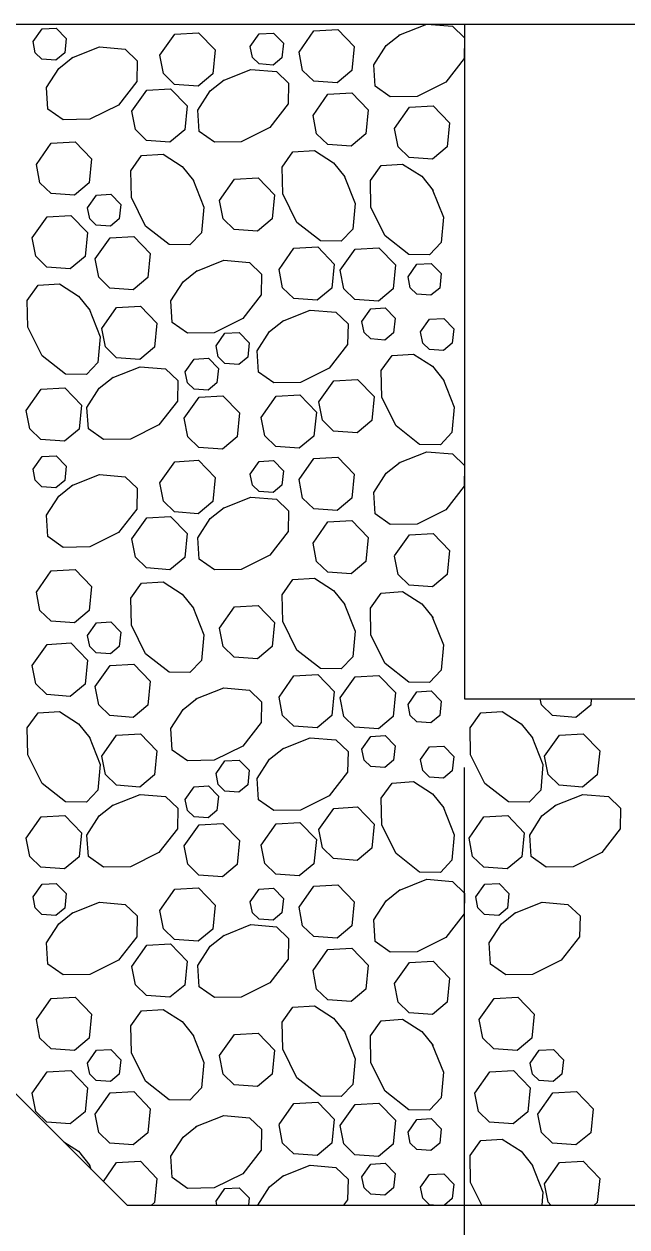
# Model space of a CAD drawing. Extents: x 636530 to 644067, y 294168 to 299122.
# Drawn here: x 641156.6 to 641183.9, y 296348.1 to 296402.4 of the extents above; entities that cross this region are included whole.
import ezdxf

# ---------------------------------------------------------------- set-up
doc = ezdxf.new("R2010")
doc.units = 0
doc.layers.add('1', color=7, linetype='Continuous')

msp = doc.modelspace()

# ---------------------------------------------------------------- linework, layer by layer
at = {"layer": '1'}
for p, q in [((641116.842, 296402.402), (641252.723, 296402.402)), ((641176.523, 296402.402), (641267.963, 296402.402)), ((641176.523, 296402.402), (641176.523, 296371.922)), ((641161.283, 296349.062), (641130.803, 296379.542)), ((641176.523, 296371.922), (641405.123, 296371.922)), ((641176.523, 296319.36), (641176.523, 296368.826)), ((641161.283, 296349.062), (641420.363, 296349.062))]:
    msp.add_line(p, q, dxfattribs=at)
for points in [[(641173.561, 296401.903), (641174.819, 296402.402)], [(641174.819, 296402.402), (641175.974, 296402.302), (641176.523, 296401.78)], [(641157.043, 296401.607), (641157.446, 296402.181), (641158.09, 296402.218), (641158.538, 296401.754), (641158.473, 296401.103), (641158.075, 296400.772), (641157.439, 296400.818), (641157.14, 296401.109), (641157.043, 296401.607)], [(641162.768, 296400.993), (641163.44, 296401.95), (641164.513, 296402.011), (641165.26, 296401.237), (641165.152, 296400.153), (641164.489, 296399.602), (641163.429, 296399.679), (641162.93, 296400.162), (641162.768, 296400.993)], [(641166.847, 296401.387), (641167.25, 296401.96), (641167.894, 296401.997), (641168.342, 296401.533), (641168.277, 296400.883), (641167.88, 296400.552), (641167.243, 296400.598), (641166.944, 296400.888), (641166.847, 296401.386)], [(641169.05, 296401.139), (641169.722, 296402.095), (641170.796, 296402.156), (641171.542, 296401.383), (641171.434, 296400.299), (641170.771, 296399.747), (641169.711, 296399.824), (641169.212, 296400.307), (641169.051, 296401.139)], [(641176.523, 296401.78), (641176.506, 296400.843), (641175.673, 296399.777), (641174.385, 296399.133), (641173.171, 296399.112), (641172.488, 296399.598), (641172.423, 296400.564), (641172.977, 296401.429), (641173.612, 296401.936)], [(641158.785, 296400.871), (641160.042, 296401.369), (641161.198, 296401.27), (641161.747, 296400.748), (641161.729, 296399.81), (641160.896, 296398.745), (641159.608, 296398.101), (641158.394, 296398.08), (641157.711, 296398.565), (641157.646, 296399.532), (641158.201, 296400.397), (641158.836, 296400.903)], [(641165.617, 296399.854), (641166.875, 296400.353), (641168.03, 296400.253), (641168.579, 296399.731), (641168.562, 296398.793), (641167.728, 296397.728), (641166.44, 296397.084), (641165.227, 296397.063), (641164.543, 296397.548), (641164.479, 296398.515), (641165.033, 296399.38), (641165.668, 296399.886)], [(641161.503, 296398.463), (641162.175, 296399.42), (641163.248, 296399.481), (641163.995, 296398.707), (641163.887, 296397.623), (641163.224, 296397.072), (641162.164, 296397.149), (641161.665, 296397.632), (641161.503, 296398.463)], [(641169.683, 296398.276), (641170.355, 296399.232), (641171.428, 296399.293), (641172.174, 296398.52), (641172.066, 296397.436), (641171.403, 296396.884), (641170.344, 296396.961), (641169.845, 296397.444), (641169.683, 296398.276)], [(641173.358, 296397.69), (641174.03, 296398.646), (641175.104, 296398.708), (641175.85, 296397.934), (641175.742, 296396.85), (641175.079, 296396.298), (641174.019, 296396.375), (641173.521, 296396.859), (641173.359, 296397.69)], [(641157.192, 296396.064), (641157.864, 296397.02), (641158.937, 296397.081), (641159.684, 296396.308), (641159.576, 296395.224), (641158.913, 296394.672), (641157.853, 296394.749), (641157.354, 296395.233), (641157.192, 296396.064)], [(641164.249, 296395.389), (641164.748, 296394.131), (641164.648, 296392.976), (641164.126, 296392.426), (641163.188, 296392.444), (641162.123, 296393.277), (641161.479, 296394.565), (641161.458, 296395.779), (641161.943, 296396.462), (641162.91, 296396.527), (641163.775, 296395.973), (641164.281, 296395.338)], [(641171.082, 296395.551), (641171.58, 296394.294), (641171.48, 296393.138), (641170.958, 296392.589), (641170.021, 296392.607), (641168.956, 296393.44), (641168.312, 296394.728), (641168.29, 296395.942), (641168.776, 296396.625), (641169.743, 296396.69), (641170.607, 296396.136), (641171.114, 296395.501)], [(641175.067, 296394.941), (641175.566, 296393.684), (641175.466, 296392.528), (641174.944, 296391.979), (641174.007, 296391.997), (641172.941, 296392.83), (641172.298, 296394.118), (641172.276, 296395.332), (641172.762, 296396.015), (641173.728, 296396.08), (641174.593, 296395.526), (641175.1, 296394.891)], [(641165.457, 296394.437), (641166.129, 296395.394), (641167.202, 296395.455), (641167.949, 296394.681), (641167.841, 296393.597), (641167.178, 296393.046), (641166.118, 296393.122), (641165.619, 296393.606), (641165.457, 296394.437)], [(641159.502, 296394.104), (641159.905, 296394.678), (641160.549, 296394.715), (641160.997, 296394.251), (641160.932, 296393.6), (641160.534, 296393.269), (641159.898, 296393.316), (641159.599, 296393.606), (641159.502, 296394.104)], [(641157.004, 296392.743), (641157.676, 296393.699), (641158.749, 296393.761), (641159.495, 296392.987), (641159.387, 296391.903), (641158.724, 296391.351), (641157.664, 296391.428), (641157.166, 296391.912), (641157.004, 296392.743)], [(641159.844, 296391.794), (641160.517, 296392.75), (641161.59, 296392.811), (641162.336, 296392.038), (641162.228, 296390.953), (641161.565, 296390.402), (641160.505, 296390.479), (641160.007, 296390.962), (641159.845, 296391.793)], [(641168.147, 296391.32), (641168.819, 296392.276), (641169.893, 296392.337), (641170.639, 296391.564), (641170.531, 296390.48), (641169.868, 296389.928), (641168.808, 296390.005), (641168.31, 296390.488), (641168.148, 296391.319)], [(641170.913, 296391.279), (641171.585, 296392.235), (641172.658, 296392.297), (641173.405, 296391.523), (641173.297, 296390.439), (641172.633, 296389.887), (641171.574, 296389.964), (641171.075, 296390.448), (641170.913, 296391.279)], [(641164.397, 296391.232), (641165.655, 296391.731), (641166.81, 296391.631), (641167.359, 296391.109), (641167.342, 296390.171), (641166.508, 296389.106), (641165.22, 296388.462), (641164.007, 296388.441), (641163.323, 296388.926), (641163.259, 296389.893), (641163.813, 296390.758), (641164.448, 296391.264)], [(641173.972, 296390.984), (641174.375, 296391.557), (641175.019, 296391.594), (641175.467, 296391.13), (641175.402, 296390.48), (641175.004, 296390.149), (641174.368, 296390.195), (641174.069, 296390.485), (641173.972, 296390.983)], [(641159.572, 296389.532), (641160.071, 296388.275), (641159.971, 296387.119), (641159.449, 296386.57), (641158.511, 296386.588), (641157.446, 296387.421), (641156.802, 296388.709), (641156.781, 296389.923), (641157.266, 296390.606), (641158.233, 296390.671), (641159.098, 296390.116), (641159.604, 296389.481)], [(641160.143, 296388.647), (641160.816, 296389.604), (641161.889, 296389.665), (641162.635, 296388.891), (641162.527, 296387.807), (641161.864, 296387.256), (641160.804, 296387.332), (641160.306, 296387.816), (641160.144, 296388.647)], [(641168.299, 296388.986), (641169.557, 296389.484), (641170.712, 296389.384), (641171.261, 296388.862), (641171.244, 296387.925), (641170.41, 296386.859), (641169.122, 296386.216), (641167.909, 296386.194), (641167.225, 296386.68), (641167.161, 296387.647), (641167.715, 296388.511), (641168.35, 296389.018)], [(641171.891, 296388.966), (641172.294, 296389.54), (641172.938, 296389.577), (641173.386, 296389.112), (641173.321, 296388.462), (641172.923, 296388.131), (641172.287, 296388.177), (641171.988, 296388.467), (641171.891, 296388.966)], [(641174.539, 296388.493), (641174.942, 296389.067), (641175.586, 296389.104), (641176.034, 296388.639), (641175.969, 296387.989), (641175.572, 296387.658), (641174.936, 296387.704), (641174.636, 296387.994), (641174.539, 296388.493)], [(641165.302, 296387.863), (641165.706, 296388.437), (641166.35, 296388.473), (641166.797, 296388.009), (641166.733, 296387.359), (641166.335, 296387.028), (641165.699, 296387.074), (641165.4, 296387.364), (641165.303, 296387.863)], [(641163.915, 296386.696), (641164.319, 296387.27), (641164.963, 296387.307), (641165.41, 296386.843), (641165.346, 296386.192), (641164.948, 296385.861), (641164.312, 296385.907), (641164.013, 296386.197), (641163.916, 296386.696)], [(641175.555, 296386.36), (641176.054, 296385.102), (641175.954, 296383.947), (641175.432, 296383.398), (641174.494, 296383.415), (641173.429, 296384.249), (641172.785, 296385.537), (641172.764, 296386.75), (641173.249, 296387.434), (641174.216, 296387.498), (641175.081, 296386.944), (641175.587, 296386.309)], [(641160.613, 296386.424), (641161.871, 296386.922), (641163.026, 296386.822), (641163.575, 296386.3), (641163.558, 296385.363), (641162.724, 296384.298), (641161.437, 296383.654), (641160.223, 296383.632), (641159.54, 296384.118), (641159.475, 296385.085), (641160.029, 296385.949), (641160.664, 296386.456)], [(641169.946, 296385.335), (641170.618, 296386.292), (641171.692, 296386.353), (641172.438, 296385.579), (641172.33, 296384.495), (641171.667, 296383.944), (641170.607, 296384.021), (641170.109, 296384.504), (641169.947, 296385.335)], [(641156.736, 296384.949), (641157.409, 296385.906), (641158.482, 296385.967), (641159.228, 296385.193), (641159.12, 296384.109), (641158.457, 296383.558), (641157.397, 296383.634), (641156.899, 296384.118), (641156.737, 296384.949)], [(641163.87, 296384.595), (641164.543, 296385.551), (641165.616, 296385.612), (641166.362, 296384.839), (641166.254, 296383.754), (641165.591, 296383.203), (641164.531, 296383.28), (641164.033, 296383.763), (641163.871, 296384.594)], [(641167.339, 296384.634), (641168.011, 296385.59), (641169.085, 296385.652), (641169.831, 296384.878), (641169.723, 296383.794), (641169.06, 296383.242), (641168, 296383.319), (641167.501, 296383.803), (641167.34, 296384.634)], [(641157.043, 296382.293), (641157.446, 296382.867), (641158.09, 296382.903), (641158.538, 296382.439), (641158.473, 296381.789), (641158.075, 296381.458), (641157.439, 296381.504), (641157.14, 296381.794), (641157.043, 296382.293)], [(641169.05, 296381.824), (641169.722, 296382.781), (641170.796, 296382.842), (641171.542, 296382.068), (641171.434, 296380.984), (641170.771, 296380.433), (641169.711, 296380.509), (641169.212, 296380.993), (641169.051, 296381.824)], [(641173.561, 296382.589), (641174.819, 296383.087), (641175.974, 296382.988), (641176.523, 296382.466)], [(641162.768, 296381.679), (641163.44, 296382.635), (641164.513, 296382.697), (641165.26, 296381.923), (641165.152, 296380.839), (641164.489, 296380.287), (641163.429, 296380.364), (641162.93, 296380.848), (641162.768, 296381.679)], [(641166.847, 296382.072), (641167.25, 296382.646), (641167.894, 296382.683), (641168.342, 296382.218), (641168.277, 296381.568), (641167.88, 296381.237), (641167.243, 296381.283), (641166.944, 296381.573), (641166.847, 296382.072)], [(641176.523, 296382.466), (641176.506, 296381.528), (641175.673, 296380.463), (641174.385, 296379.819), (641173.171, 296379.798), (641172.488, 296380.283), (641172.423, 296381.25), (641172.977, 296382.115), (641173.612, 296382.621)], [(641158.785, 296381.556), (641160.042, 296382.055), (641161.198, 296381.955), (641161.747, 296381.433), (641161.729, 296380.496), (641160.896, 296379.43), (641159.608, 296378.786), (641158.394, 296378.765), (641157.711, 296379.251), (641157.646, 296380.217), (641158.201, 296381.082), (641158.836, 296381.589)], [(641165.617, 296380.54), (641166.875, 296381.038), (641168.03, 296380.938), (641168.579, 296380.416), (641168.562, 296379.479), (641167.728, 296378.414), (641166.44, 296377.77), (641165.227, 296377.748), (641164.543, 296378.234), (641164.479, 296379.201), (641165.033, 296380.065), (641165.668, 296380.572)], [(641161.503, 296379.149), (641162.175, 296380.105), (641163.248, 296380.167), (641163.995, 296379.393), (641163.887, 296378.309), (641163.224, 296377.757), (641162.164, 296377.834), (641161.665, 296378.318), (641161.503, 296379.149)], [(641169.683, 296378.961), (641170.355, 296379.918), (641171.428, 296379.979), (641172.174, 296379.205), (641172.066, 296378.121), (641171.403, 296377.57), (641170.344, 296377.646), (641169.845, 296378.13), (641169.683, 296378.961)], [(641173.358, 296378.376), (641174.03, 296379.332), (641175.104, 296379.393), (641175.85, 296378.62), (641175.742, 296377.536), (641175.079, 296376.984), (641174.019, 296377.061), (641173.521, 296377.544), (641173.359, 296378.375)], [(641157.192, 296376.749), (641157.864, 296377.706), (641158.937, 296377.767), (641159.684, 296376.993), (641159.576, 296375.909), (641158.913, 296375.358), (641157.853, 296375.434), (641157.354, 296375.918), (641157.192, 296376.749)], [(641171.082, 296376.237), (641171.58, 296374.979), (641171.48, 296373.824), (641170.958, 296373.275), (641170.021, 296373.292), (641168.956, 296374.126), (641168.312, 296375.414), (641168.29, 296376.627), (641168.776, 296377.311), (641169.743, 296377.375), (641170.607, 296376.821), (641171.114, 296376.186)], [(641164.249, 296376.074), (641164.748, 296374.817), (641164.648, 296373.661), (641164.126, 296373.112), (641163.188, 296373.13), (641162.123, 296373.963), (641161.479, 296375.251), (641161.458, 296376.465), (641161.943, 296377.148), (641162.91, 296377.212), (641163.775, 296376.658), (641164.281, 296376.023)], [(641175.067, 296375.627), (641175.566, 296374.369), (641175.466, 296373.214), (641174.944, 296372.665), (641174.007, 296372.682), (641172.941, 296373.516), (641172.298, 296374.804), (641172.276, 296376.017), (641172.762, 296376.701), (641173.728, 296376.765), (641174.593, 296376.211), (641175.1, 296375.576)], [(641165.457, 296375.123), (641166.129, 296376.079), (641167.202, 296376.14), (641167.949, 296375.367), (641167.841, 296374.283), (641167.178, 296373.731), (641166.118, 296373.808), (641165.619, 296374.291), (641165.457, 296375.123)], [(641159.502, 296374.79), (641159.905, 296375.364), (641160.549, 296375.401), (641160.997, 296374.936), (641160.932, 296374.286), (641160.534, 296373.955), (641159.898, 296374.001), (641159.599, 296374.291), (641159.502, 296374.79)], [(641157.004, 296373.429), (641157.676, 296374.385), (641158.749, 296374.446), (641159.495, 296373.673), (641159.387, 296372.588), (641158.724, 296372.037), (641157.664, 296372.114), (641157.166, 296372.597), (641157.004, 296373.428)], [(641159.844, 296372.479), (641160.517, 296373.435), (641161.59, 296373.497), (641162.336, 296372.723), (641162.228, 296371.639), (641161.565, 296371.087), (641160.505, 296371.164), (641160.007, 296371.648), (641159.845, 296372.479)], [(641168.147, 296372.005), (641168.819, 296372.962), (641169.893, 296373.023), (641170.639, 296372.249), (641170.531, 296371.165), (641169.868, 296370.614), (641168.808, 296370.69), (641168.31, 296371.174), (641168.148, 296372.005)], [(641170.913, 296371.964), (641171.585, 296372.921), (641172.658, 296372.982), (641173.405, 296372.208), (641173.297, 296371.124), (641172.633, 296370.573), (641171.574, 296370.65), (641171.075, 296371.133), (641170.913, 296371.964)], [(641164.397, 296371.918), (641165.655, 296372.416), (641166.81, 296372.316), (641167.359, 296371.794), (641167.342, 296370.857), (641166.508, 296369.792), (641165.22, 296369.148), (641164.007, 296369.126), (641163.323, 296369.612), (641163.259, 296370.579), (641163.813, 296371.443), (641164.448, 296371.95)], [(641173.972, 296371.669), (641174.375, 296372.243), (641175.019, 296372.28), (641175.467, 296371.815), (641175.402, 296371.165), (641175.004, 296370.834), (641174.368, 296370.88), (641174.069, 296371.17), (641173.972, 296371.669)], [(641182.245, 296371.922), (641182.217, 296371.639), (641181.554, 296371.087), (641180.494, 296371.164), (641179.995, 296371.648), (641179.942, 296371.922)], [(641159.572, 296370.218), (641160.071, 296368.96), (641159.971, 296367.805), (641159.449, 296367.256), (641158.511, 296367.273), (641157.446, 296368.107), (641156.802, 296369.394), (641156.781, 296370.608), (641157.266, 296371.291), (641158.233, 296371.356), (641159.098, 296370.802), (641159.604, 296370.167)], [(641179.56, 296370.218), (641180.059, 296368.96), (641179.959, 296367.805), (641179.437, 296367.256), (641178.5, 296367.273), (641177.434, 296368.107), (641176.791, 296369.394), (641176.769, 296370.608), (641177.255, 296371.291), (641178.222, 296371.356), (641179.086, 296370.802), (641179.593, 296370.167)], [(641160.143, 296369.333), (641160.816, 296370.289), (641161.889, 296370.35), (641162.635, 296369.577), (641162.527, 296368.493), (641161.864, 296367.941), (641160.804, 296368.018), (641160.306, 296368.501), (641160.144, 296369.333)], [(641171.891, 296369.651), (641172.294, 296370.225), (641172.938, 296370.262), (641173.386, 296369.798), (641173.321, 296369.147), (641172.923, 296368.816), (641172.287, 296368.863), (641171.988, 296369.153), (641171.891, 296369.651)], [(641180.132, 296369.333), (641180.804, 296370.289), (641181.878, 296370.35), (641182.624, 296369.577), (641182.516, 296368.493), (641181.853, 296367.941), (641180.793, 296368.018), (641180.294, 296368.501), (641180.132, 296369.333)], [(641168.299, 296369.671), (641169.557, 296370.17), (641170.712, 296370.07), (641171.261, 296369.548), (641171.244, 296368.61), (641170.41, 296367.545), (641169.122, 296366.901), (641167.909, 296366.88), (641167.225, 296367.365), (641167.161, 296368.332), (641167.715, 296369.197), (641168.35, 296369.703)], [(641174.539, 296369.179), (641174.942, 296369.752), (641175.586, 296369.789), (641176.034, 296369.325), (641175.969, 296368.675), (641175.572, 296368.344), (641174.936, 296368.39), (641174.636, 296368.68), (641174.539, 296369.178)], [(641165.302, 296368.548), (641165.706, 296369.122), (641166.35, 296369.159), (641166.797, 296368.695), (641166.733, 296368.044), (641166.335, 296367.713), (641165.699, 296367.759), (641165.4, 296368.049), (641165.303, 296368.548)], [(641175.555, 296367.045), (641176.054, 296365.788), (641175.954, 296364.632), (641175.432, 296364.083), (641174.494, 296364.101), (641173.429, 296364.934), (641172.785, 296366.222), (641172.764, 296367.436), (641173.249, 296368.119), (641174.216, 296368.184), (641175.081, 296367.63), (641175.587, 296366.995)], [(641160.613, 296367.109), (641161.871, 296367.608), (641163.026, 296367.508), (641163.575, 296366.986), (641163.558, 296366.048), (641162.724, 296364.983), (641161.437, 296364.339), (641160.223, 296364.318), (641159.54, 296364.803), (641159.475, 296365.77), (641160.029, 296366.635), (641160.664, 296367.141)], [(641163.915, 296367.382), (641164.319, 296367.956), (641164.963, 296367.992), (641165.41, 296367.528), (641165.346, 296366.878), (641164.948, 296366.547), (641164.312, 296366.593), (641164.013, 296366.883), (641163.916, 296367.382)], [(641180.602, 296367.109), (641181.86, 296367.608), (641183.015, 296367.508), (641183.564, 296366.986), (641183.546, 296366.048), (641182.713, 296364.983), (641181.425, 296364.339), (641180.211, 296364.318), (641179.528, 296364.803), (641179.463, 296365.77), (641180.018, 296366.635), (641180.653, 296367.141)], [(641169.946, 296366.021), (641170.618, 296366.977), (641171.692, 296367.039), (641172.438, 296366.265), (641172.33, 296365.181), (641171.667, 296364.629), (641170.607, 296364.706), (641170.109, 296365.19), (641169.947, 296366.021)], [(641156.736, 296365.635), (641157.409, 296366.591), (641158.482, 296366.652), (641159.228, 296365.879), (641159.12, 296364.795), (641158.457, 296364.243), (641157.397, 296364.32), (641156.899, 296364.803), (641156.737, 296365.635)], [(641176.725, 296365.635), (641177.397, 296366.591), (641178.471, 296366.652), (641179.217, 296365.879), (641179.109, 296364.795), (641178.446, 296364.243), (641177.386, 296364.32), (641176.887, 296364.803), (641176.726, 296365.635)], [(641163.87, 296365.28), (641164.543, 296366.236), (641165.616, 296366.298), (641166.362, 296365.524), (641166.254, 296364.44), (641165.591, 296363.888), (641164.531, 296363.965), (641164.033, 296364.449), (641163.871, 296365.28)], [(641167.339, 296365.32), (641168.011, 296366.276), (641169.085, 296366.337), (641169.831, 296365.564), (641169.723, 296364.479), (641169.06, 296363.928), (641168, 296364.005), (641167.501, 296364.488), (641167.34, 296365.319)], [(641173.561, 296363.274), (641174.819, 296363.773), (641175.974, 296363.673), (641176.523, 296363.151), (641176.506, 296362.214), (641175.673, 296361.148), (641174.385, 296360.504), (641173.171, 296360.483), (641172.488, 296360.969), (641172.423, 296361.935), (641172.977, 296362.8), (641173.612, 296363.307)], [(641157.043, 296362.978), (641157.446, 296363.552), (641158.09, 296363.589), (641158.538, 296363.125), (641158.473, 296362.474), (641158.075, 296362.143), (641157.439, 296362.189), (641157.14, 296362.48), (641157.043, 296362.978)], [(641162.768, 296362.364), (641163.44, 296363.321), (641164.513, 296363.382), (641165.26, 296362.608), (641165.152, 296361.524), (641164.489, 296360.973), (641163.429, 296361.05), (641162.93, 296361.533), (641162.768, 296362.364)], [(641166.847, 296362.758), (641167.25, 296363.331), (641167.894, 296363.368), (641168.342, 296362.904), (641168.277, 296362.254), (641167.88, 296361.923), (641167.243, 296361.969), (641166.944, 296362.259), (641166.847, 296362.757)], [(641169.05, 296362.51), (641169.722, 296363.466), (641170.796, 296363.527), (641171.542, 296362.754), (641171.434, 296361.67), (641170.771, 296361.118), (641169.711, 296361.195), (641169.212, 296361.678), (641169.051, 296362.51)], [(641177.031, 296362.978), (641177.435, 296363.552), (641178.079, 296363.589), (641178.526, 296363.125), (641178.462, 296362.474), (641178.064, 296362.143), (641177.428, 296362.189), (641177.129, 296362.48), (641177.032, 296362.978)], [(641158.785, 296362.242), (641160.042, 296362.74), (641161.198, 296362.641), (641161.747, 296362.119), (641161.729, 296361.181), (641160.896, 296360.116), (641159.608, 296359.472), (641158.394, 296359.451), (641157.711, 296359.936), (641157.646, 296360.903), (641158.201, 296361.768), (641158.836, 296362.274)], [(641178.773, 296362.242), (641180.031, 296362.74), (641181.186, 296362.641), (641181.735, 296362.119), (641181.718, 296361.181), (641180.884, 296360.116), (641179.597, 296359.472), (641178.383, 296359.451), (641177.7, 296359.936), (641177.635, 296360.903), (641178.189, 296361.768), (641178.824, 296362.274)], [(641165.617, 296361.225), (641166.875, 296361.724), (641168.03, 296361.624), (641168.579, 296361.102), (641168.562, 296360.164), (641167.728, 296359.099), (641166.44, 296358.455), (641165.227, 296358.434), (641164.543, 296358.919), (641164.479, 296359.886), (641165.033, 296360.751), (641165.668, 296361.257)], [(641161.503, 296359.834), (641162.175, 296360.791), (641163.248, 296360.852), (641163.995, 296360.078), (641163.887, 296358.994), (641163.224, 296358.443), (641162.164, 296358.52), (641161.665, 296359.003), (641161.503, 296359.834)], [(641169.683, 296359.647), (641170.355, 296360.603), (641171.428, 296360.664), (641172.174, 296359.891), (641172.066, 296358.807), (641171.403, 296358.255), (641170.344, 296358.332), (641169.845, 296358.815), (641169.683, 296359.647)], [(641173.358, 296359.061), (641174.03, 296360.017), (641175.104, 296360.079), (641175.85, 296359.305), (641175.742, 296358.221), (641175.079, 296357.669), (641174.019, 296357.746), (641173.521, 296358.23), (641173.359, 296359.061)], [(641157.192, 296357.435), (641157.864, 296358.391), (641158.937, 296358.452), (641159.684, 296357.679), (641159.576, 296356.595), (641158.913, 296356.043), (641157.853, 296356.12), (641157.354, 296356.604), (641157.192, 296357.435)], [(641177.18, 296357.435), (641177.853, 296358.391), (641178.926, 296358.452), (641179.672, 296357.679), (641179.564, 296356.595), (641178.901, 296356.043), (641177.841, 296356.12), (641177.343, 296356.604), (641177.181, 296357.435)], [(641164.249, 296356.76), (641164.748, 296355.502), (641164.648, 296354.347), (641164.126, 296353.797), (641163.188, 296353.815), (641162.123, 296354.648), (641161.479, 296355.936), (641161.458, 296357.15), (641161.943, 296357.833), (641162.91, 296357.898), (641163.775, 296357.344), (641164.281, 296356.709)], [(641171.082, 296356.922), (641171.58, 296355.665), (641171.48, 296354.509), (641170.958, 296353.96), (641170.021, 296353.978), (641168.956, 296354.811), (641168.312, 296356.099), (641168.29, 296357.313), (641168.776, 296357.996), (641169.743, 296358.061), (641170.607, 296357.507), (641171.114, 296356.872)], [(641175.067, 296356.312), (641175.566, 296355.055), (641175.466, 296353.899), (641174.944, 296353.35), (641174.007, 296353.368), (641172.941, 296354.201), (641172.298, 296355.489), (641172.276, 296356.703), (641172.762, 296357.386), (641173.728, 296357.451), (641174.593, 296356.897), (641175.1, 296356.262)], [(641165.457, 296355.808), (641166.129, 296356.765), (641167.202, 296356.826), (641167.949, 296356.052), (641167.841, 296354.968), (641167.178, 296354.417), (641166.118, 296354.493), (641165.619, 296354.977), (641165.457, 296355.808)], [(641159.502, 296355.475), (641159.905, 296356.049), (641160.549, 296356.086), (641160.997, 296355.622), (641160.932, 296354.971), (641160.534, 296354.64), (641159.898, 296354.687), (641159.599, 296354.977), (641159.502, 296355.475)], [(641179.49, 296355.475), (641179.894, 296356.049), (641180.538, 296356.086), (641180.985, 296355.622), (641180.921, 296354.971), (641180.523, 296354.64), (641179.887, 296354.687), (641179.588, 296354.977), (641179.491, 296355.475)], [(641157.004, 296354.114), (641157.676, 296355.07), (641158.749, 296355.132), (641159.495, 296354.358), (641159.387, 296353.274), (641158.724, 296352.722), (641157.664, 296352.799), (641157.166, 296353.283), (641157.004, 296354.114)], [(641176.992, 296354.114), (641177.664, 296355.07), (641178.738, 296355.132), (641179.484, 296354.358), (641179.376, 296353.274), (641178.713, 296352.722), (641177.653, 296352.799), (641177.154, 296353.283), (641176.993, 296354.114)], [(641159.844, 296353.165), (641160.517, 296354.121), (641161.59, 296354.182), (641162.336, 296353.409), (641162.228, 296352.324), (641161.565, 296351.773), (641160.505, 296351.85), (641160.007, 296352.333), (641159.845, 296353.164)], [(641179.833, 296353.165), (641180.505, 296354.121), (641181.578, 296354.182), (641182.325, 296353.409), (641182.217, 296352.324), (641181.554, 296351.773), (641180.494, 296351.85), (641179.995, 296352.333), (641179.833, 296353.164)], [(641168.147, 296352.691), (641168.819, 296353.647), (641169.893, 296353.708), (641170.639, 296352.935), (641170.531, 296351.851), (641169.868, 296351.299), (641168.808, 296351.376), (641168.31, 296351.859), (641168.148, 296352.69)], [(641170.913, 296352.65), (641171.585, 296353.606), (641172.658, 296353.668), (641173.405, 296352.894), (641173.297, 296351.81), (641172.633, 296351.258), (641171.574, 296351.335), (641171.075, 296351.819), (641170.913, 296352.65)], [(641164.397, 296352.603), (641165.655, 296353.102), (641166.81, 296353.002), (641167.359, 296352.48), (641167.342, 296351.542), (641166.508, 296350.477), (641165.22, 296349.833), (641164.007, 296349.812), (641163.323, 296350.297), (641163.259, 296351.264), (641163.813, 296352.129), (641164.448, 296352.635)], [(641173.972, 296352.355), (641174.375, 296352.928), (641175.019, 296352.965), (641175.467, 296352.501), (641175.402, 296351.851), (641175.004, 296351.52), (641174.368, 296351.566), (641174.069, 296351.856), (641173.972, 296352.354)], [(641158.429, 296351.916), (641159.098, 296351.487), (641159.604, 296350.852)], [(641177.3, 296349.062), (641176.791, 296350.08), (641176.769, 296351.294), (641177.255, 296351.977), (641178.222, 296352.042), (641179.086, 296351.487), (641179.593, 296350.852)], [(641159.572, 296350.903), (641159.657, 296350.688)], [(641160.219, 296350.126), (641160.816, 296350.975), (641161.889, 296351.036), (641162.635, 296350.262), (641162.527, 296349.178), (641162.387, 296349.062)], [(641168.299, 296350.357), (641169.557, 296350.855), (641170.712, 296350.755), (641171.261, 296350.233), (641171.244, 296349.296), (641171.061, 296349.062)], [(641171.891, 296350.337), (641172.294, 296350.911), (641172.938, 296350.948), (641173.386, 296350.483), (641173.321, 296349.833), (641172.923, 296349.502), (641172.287, 296349.548), (641171.988, 296349.838), (641171.891, 296350.337)], [(641179.56, 296350.903), (641180.059, 296349.646), (641180.009, 296349.062)], [(641180.132, 296350.018), (641180.804, 296350.975), (641181.878, 296351.036), (641182.624, 296350.262), (641182.516, 296349.178), (641182.376, 296349.062)], [(641167.189, 296349.062), (641167.715, 296349.882), (641168.35, 296350.389)], [(641174.539, 296349.864), (641174.942, 296350.438), (641175.586, 296350.475), (641176.034, 296350.01), (641175.969, 296349.36), (641175.611, 296349.062)], [(641165.302, 296349.234), (641165.706, 296349.808), (641166.35, 296349.844), (641166.797, 296349.38), (641166.766, 296349.062)], [(641175.122, 296349.062), (641174.936, 296349.075), (641174.636, 296349.365), (641174.539, 296349.864)], [(641180.423, 296349.062), (641180.294, 296349.187), (641180.132, 296350.018)], [(641165.336, 296349.062), (641165.303, 296349.234)]]:
    msp.add_lwpolyline(points, dxfattribs=at)

doc.saveas('drawing.dxf')
